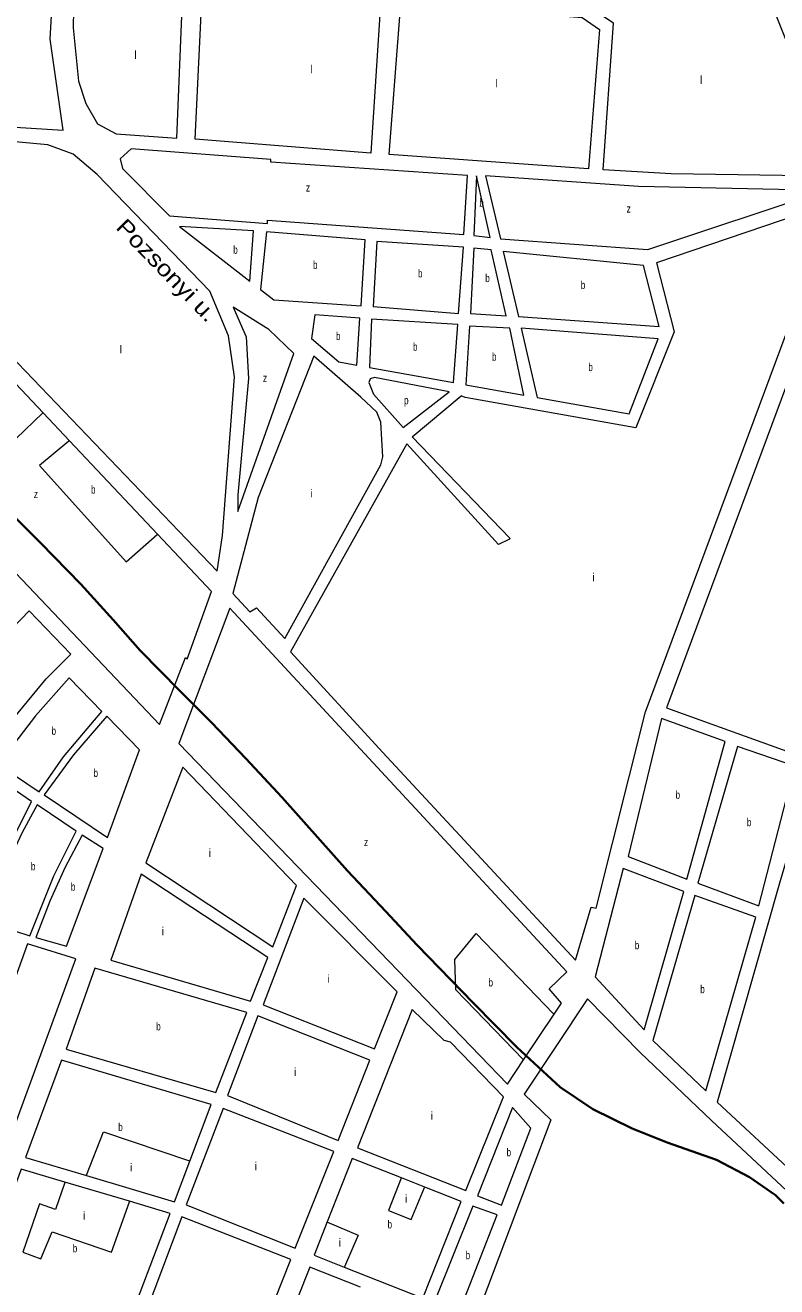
# Model space of a CAD drawing. Extents: x 639657 to 671642, y 222838 to 252123.
# Drawn here: x 653057 to 653997, y 244312 to 245889 of the extents above; entities that cross this region are included whole.
import ezdxf
from ezdxf.enums import TextEntityAlignment as Align

# ---------------------------------------------------------------- set-up
doc = ezdxf.new("R2010")
doc.units = 0
doc.header["$LTSCALE"] = 4
for name, color, linetype, lineweight in [('1', 7, 'Continuous', 13), ('21', 7, 'Continuous', 13), ('57', 7, 'Continuous', 35)]:
    doc.layers.add(name, color=color, linetype=linetype, lineweight=lineweight)
doc.layers.add('22', color=7, linetype='Continuous')
doc.layers.add('7', color=7, linetype='Continuous')

msp = doc.modelspace()

# ---------------------------------------------------------------- linework, layer by layer
at = {"layer": '1'}
for p, q in [((653529.36, 245386.306), (653586.884, 245430.874)), ((653540.493, 245374.476), (653601.833, 245425.628)), ((653662.469, 245246.574), (653648.75, 245239.77))]:
    msp.add_line(p, q, dxfattribs=at)
for points in [[(652861.613, 246025.545), (652761.43, 245879.61), (652892.23, 245797.29), (652927.97, 245780.15), (652990.79, 245764.93), (653104.14, 245757.84), (653087.92, 245871.49), (653090.72, 245915.47), (653096.84, 245958.03)], [(653832.49, 245030.75), (654069.59, 245667.89), (653845.97, 245592.12), (653868.07, 245505.71), (653820.47, 245385.87), (653606.8, 245423.68), (653601.833, 245425.628)], [(654219.24, 245641.98), (654097.07, 245676.65), (653858.56, 245035.6), (654044.741, 244968.604)], [(652832.23, 245471.33), (652810.58, 245450.55), (653224.71, 245014.77), (653257.26, 245098.62), (653259.18, 245096.67), (653289.8, 245180.97), (653222.185, 245252.68), (653112.031, 245369.505), (653079.067, 245404.466), (652942.201, 245549.62)], [(653586.884, 245430.874), (653493.59, 245448.83), (653487.94, 245446.77), (653486.64, 245442.31), (653492.49, 245427.83), (653529.36, 245386.306)], [(653648.75, 245239.77), (653534.12, 245365.63), (653388.38, 245105.58), (653503.83, 244980.07)], [(653540.493, 245374.476), (653662.82, 245247.99), (653662.469, 245246.574)], [(653733.95, 244705.63), (653312.46, 245160.39), (653249.06, 244990.96), (653659.77, 244565.51), (653679.887, 244595.69), (653718.039, 244652.926)], [(653503.83, 244980.07), (653744.77, 244720.18), (653764.65, 244786.52), (653770.72, 244785.47), (653832.49, 245030.75)], [(654044.741, 244968.604), (654000, 244816.51), (653922.03, 244542.9), (654173.21, 244309.37), (654159.55, 244291.75), (653914.75, 244520.06), (653825.86, 244604.7), (653759.94, 244672.03), (653680.55, 244552.99), (653714.21, 244520.63), (653534.457, 244045.365), (653507.729, 243974.696)], [(653718.039, 244652.926), (653727.26, 244666.76), (653712.11, 244684.49), (653733.95, 244705.63)], [(653289.45, 244540.03), (653102.35, 244595.24), (653057.31, 244473.85), (653133.31, 244451.119)], [(653133.31, 244451.119), (653243.34, 244418.21), (653262.657, 244469.243), (653289.45, 244540.03)], [(653527.114, 244448.157), (653465.51, 244472.42), (653434.222, 244393.079)], [(653106.342, 244442.85), (653051.63, 244459.05), (652995.01, 244306.56), (653179.96, 244251.36), (653238.09, 244403.84)], [(653238.09, 244403.84), (653187.278, 244418.885), (653106.342, 244442.85)], [(653602.11, 244418.62), (653556.287, 244436.667), (653527.114, 244448.157)], [(653455.724, 244336.684), (653554.06, 244297.67), (653602.11, 244418.62)], [(653434.222, 244393.079), (653417.9, 244351.69), (653455.724, 244336.684)], [(653476.177, 244311.534), (653412.64, 244336.67), (653352.66, 244185.59), (653488.1, 244130.84), (653547.52, 244283.31)]]:
    msp.add_lwpolyline(points, dxfattribs=at)
for points in [[(654066.78, 245723.62), (654058.67, 245700.36), (653864.33, 245703.13), (653779.47, 245708.22), (653792.29, 245891.34), (653758.21, 245914.24), (653964.18, 245980.23)], [(653246.4, 245747.69), (653254.46, 245941.85), (653127.62, 245953.81), (653117.34, 245908.33), (653116.65, 245885.77), (653123.62, 245819.24), (653132.54, 245791.19), (653147.08, 245765.86), (653170.36, 245753.11)], [(653278.68, 245938.02), (653501.55, 245922.01), (653489.09, 245728.89), (653269.17, 245746.34)], [(653511.85, 245727.33), (653526.5, 245916.14), (653753.3, 245898.6), (653774.83, 245883.44), (653761, 245709.3)], [(653085.08, 245739.29), (652957.53, 245751.13), (652922.49, 245596.47), (653296.71, 245206.46), (653303.44, 245251.2), (653318.62, 245449.47), (653310.83, 245500.52), (653287.83, 245556.7), (653146.75, 245702.46), (653116.97, 245727.73)], [(653364.1, 245721.13), (653189.23, 245734.55), (653175.59, 245721.87), (653178.46, 245709.8), (653237.05, 245650.51), (653359.74, 245641.2), (653359.79, 245645.5), (653605.28, 245627.52), (653609.79, 245701), (653363.85, 245717.91)], [(653638.15, 245623.56), (653621.21, 245700.87), (653617.82, 245626.14)], [(653823.73, 245687.27), (653632.51, 245700.87), (653650.95, 245622.01), (653835.43, 245608.61), (654057.17, 245682.32)], [(653342.44, 245632.16), (653249.64, 245637.57), (653337.63, 245569.01)], [(653481.82, 245620.82), (653358.33, 245630.68), (653351.05, 245558.74), (653367.67, 245545.86), (653477, 245538.1)], [(653604.67, 245611.4), (653496.63, 245618.71), (653491.82, 245537.5), (653598.56, 245528.7)], [(653639.28, 245608.1), (653617.82, 245610.16), (653613.6, 245528.52), (653658.06, 245525.62)], [(653829.78, 245588.51), (653654.34, 245606.04), (653673.75, 245525.01), (653849.66, 245512.37)], [(653316.876, 245536.71), (653333.216, 245499.547), (653336.187, 245447.519), (653322.817, 245301.84), (653322.817, 245281.029), (653392.634, 245478.736), (653361.439, 245508.466)], [(653475.1, 245522.86), (653418.83, 245526.76), (653414.83, 245497.56), (653448.89, 245468.35), (653471.63, 245463.99)], [(653597.53, 245514.74), (653489.92, 245521.61), (653487.29, 245461.01), (653592.4, 245442.55)], [(653662.62, 245510.3), (653612.35, 245512.84), (653607.85, 245439.57), (653680.14, 245426.46)], [(653848.19, 245496.91), (653676.8, 245510.14), (653696.87, 245423.46), (653812.07, 245403.17)], [(653476.32, 245423.94), (653417.8, 245475.17), (653348.05, 245298.62), (653316.36, 245178.59), (653337.59, 245155.55), (653346.03, 245160.61), (653381.27, 245122.56), (653501.36, 245339.58), (653504.06, 245349.65), (653501.33, 245392.9), (653496.53, 245405.43)], [(653113.69, 245102.8), (653061.58, 245157.12), (653009.66, 245103.07), (652967.19, 245049.81), (652945.06, 245017.06), (653008.85, 244974.5), (653042.26, 245022.44), (653082.98, 245071.83)], [(653152.8, 245030.95), (653111.79, 245073.14), (653069.58, 245025.91), (653039.67, 244986.76), (653025.12, 244963.64), (653074.14, 244930.85), (653104.72, 244974.29)], [(653199.79, 244983.33), (653158.78, 245025.31), (653117.21, 244977), (653080.57, 244926.93), (653159.77, 244873.51)], [(653931.8, 244993.72), (653852.37, 245022.58), (653810.58, 244849.91), (653884.04, 244821.58)], [(653974.15, 244788.04), (654019.14, 244962.79), (653947.24, 244987.53), (653897.95, 244816.46)], [(653396.06, 244813.45), (653254.04, 244961.68), (653207.72, 244842.02), (653366.35, 244737.11)], [(653064.82, 244918.65), (653016.23, 244951.66), (652985.11, 244891.02), (652965.92, 244846.85), (652943.2, 244787.66), (652998.77, 244771.38), (653031.51, 244851.58)], [(653120.7, 244881.73), (653071.67, 244914.52), (653052.54, 244878.96), (653034.01, 244838.66), (653007.14, 244768.75), (653062.48, 244750.75), (653092.62, 244825.58)], [(653154.09, 244860), (653128.19, 244876.52), (653106.66, 244836.67), (653087.69, 244794.23), (653070.21, 244748.76), (653108.38, 244737.92)], [(653360.25, 244723.61), (653201.61, 244827.65), (653163.75, 244720.18), (653338.62, 244668.92)], [(653880.37, 244806.12), (653804.65, 244834.78), (653769.34, 244699.53), (653830.7, 244633.22)], [(653522.06, 244680.6), (653404.99, 244797.7), (653354.5, 244664.52), (653493.45, 244609.41)], [(653970.33, 244774.11), (653893.9, 244801.03), (653841.72, 244619.76), (653907.85, 244557.05)], [(653120.13, 244721.98), (653059.63, 244740.87), (652986.35, 244538.4), (652986.32, 244533.67), (652988.45, 244529.57), (653042.27, 244509.21)], [(653333.81, 244654.98), (653143.92, 244710.21), (653107.82, 244609.18), (653295.14, 244554.83)], [(653580.79, 244619.79), (653540.62, 244658.76), (653472.26, 244485.92), (653607.78, 244432.55), (653654.94, 244549.63), (653588.52, 244618.02)], [(653487.78, 244595.47), (653347.75, 244650.8), (653309.94, 244551.07), (653448.03, 244494.9)], [(653304.25, 244534.99), (653258.15, 244414.46), (653394.31, 244360.44), (653442.78, 244480.96)], [(653689.09, 244510.49), (653666.04, 244536.23), (653622.14, 244425.58), (653652.18, 244414.18)], [(653646.71, 244401.98), (653616.69, 244412.93), (653568, 244292.42), (653599.52, 244280.17)], [(653389.06, 244346.29), (653252.46, 244399.66), (653194.75, 244245.67), (653328.77, 244195.07)]]:
    msp.add_lwpolyline(points, close=True, dxfattribs=at)
at = {"layer": '21'}
for points in [[(652942.201, 245549.62), (652941.701, 245549.165), (652892.53, 245504.433), (652917.779, 245491.8), (652954.249, 245467.937), (653000.539, 245424.422), (653045.426, 245372.485), (653078.567, 245403.991), (653079.067, 245404.466)], [(653112.031, 245369.505), (653111.531, 245369.092), (653074.883, 245338.796), (653182.892, 245218.077), (653221.685, 245252.24), (653222.185, 245252.68)], [(653679.887, 244595.69), (653679.404, 244596.19), (653595.29, 244683.266), (653593.887, 244721.166), (653620.539, 244753.451), (653717.554, 244653.426), (653718.039, 244652.926)], [(653133.31, 244451.119), (653133.507, 244451.619), (653154.837, 244505.695), (653262.157, 244469.412), (653262.657, 244469.243)], [(653106.342, 244442.85), (653106.168, 244442.35), (653094.521, 244408.839), (653074.883, 244415.858), (653053.842, 244355.499), (653076.285, 244347.076), (653090.313, 244380.765), (653164.656, 244355.499), (653187.1, 244418.385), (653187.278, 244418.885)], [(653527.114, 244448.157), (653526.918, 244447.657), (653511.127, 244407.436), (653539.181, 244396.206), (653556.076, 244436.167), (653556.287, 244436.667)], [(653434.222, 244393.079), (653434.722, 244392.867), (653473.254, 244376.554), (653455.944, 244337.184), (653455.724, 244336.684)]]:
    msp.add_lwpolyline(points, dxfattribs=at)
at = {"layer": '57'}
msp.add_lwpolyline([(653022.049, 245295.208), (653075.854, 245241.85), (653126.252, 245190.223), (653166.723, 245145.783), (653200.678, 245107.369), (653249.945, 245057.174), (653290.156, 245017.015), (653332.618, 244972.278), (653377.906, 244923.532), (653425.446, 244870.208), (653459.973, 244832.077), (653507.812, 244781.319), (653546.871, 244738.884), (653616.804, 244667.18), (653671.451, 244611.536), (653725.56, 244561.6), (653766.698, 244534.273), (653815.541, 244509.757), (653859.298, 244492.401), (653920.972, 244470.668), (653962.427, 244449.045), (653994.765, 244426.616), (654005.241, 244416.003)], dxfattribs=at)

# ---------------------------------------------------------------- texts
at = {"layer": '22', "width": 1.2}
msp.add_text('Pozsonyi u.', height=20, rotation=314.06, dxfattribs=at).set_placement((653226.62, 245575.714), align=Align.CENTER)
at = {"layer": '7'}
for s, p in [('l', (653193.249, 245846.855)), ('l', (653413.097, 245829.017)), ('l', (653644.828, 245811.179)), ('l', (653900.327, 245815.638)), ('l', (653174.773, 245478.795)), ('i', (653413.488, 245298.865)), ('i', (653766.014, 245194.035)), ('i', (653286.098, 244849.395)), ('i', (653227.555, 244751.52)), ('i', (653434.786, 244692.18)), ('i', (653392.705, 244575.673)), ('i', (653563.836, 244520.928)), ('i', (653187.909, 244456.357)), ('i', (653343.61, 244457.761)), ('i', (653531.574, 244417.054)), ('i', (653128.995, 244395.998)), ('i', (653448.813, 244362.309))]:
    msp.add_text(s, height=10, dxfattribs=at).set_placement(p)
for s, width, p in [('z', 0.8, (653407.725, 245681.035)), ('b', 0.75, (653624.568, 245662.215)), ('z', 0.8, (653808.749, 245654.74)), ('b', 0.75, (653316.938, 245603.29)), ('b', 0.75, (653416.671, 245584.39)), ('b', 0.75, (653547.925, 245573.705)), ('b', 0.75, (653632.035, 245567.89)), ('b', 0.75, (653751.495, 245559.205)), ('b', 0.75, (653445.429, 245495.375)), ('b', 0.75, (653541.707, 245482.08)), ('b', 0.75, (653640.406, 245469.65)), ('b', 0.75, (653760.931, 245456.655)), ('z', 0.8, (653354.07, 245443.058)), ('p', 0.75, (653530.566, 245415.187)), ('z', 0.8, (653067.554, 245297.945)), ('b', 0.75, (653139.092, 245303.56)), ('b', 0.75, (653089.769, 245001.995)), ('b', 0.75, (653142.225, 244949.41)), ('b', 0.75, (653869.985, 244922.08)), ('b', 0.75, (653959.165, 244887.785)), ('z', 0.8, (653480.387, 244862.95)), ('b', 0.75, (653063.921, 244832.635)), ('b', 0.75, (653113.912, 244807.22)), ('b', 0.75, (653818.995, 244734)), ('b', 0.75, (653636.089, 244687.487)), ('b', 0.75, (653900.874, 244679.04)), ('b', 0.75, (653220.649, 244632.52)), ('b', 0.75, (653173.176, 244506.725)), ('b', 0.75, (653658.698, 244475.205)), ('b', 0.75, (653509.913, 244385.045)), ('b', 0.75, (653116.31, 244355.205)), ('b', 0.75, (653607.553, 244346.55))]:
    msp.add_text(s, height=10, dxfattribs=dict(at, width=width)).set_placement(p)

doc.saveas('drawing.dxf')
